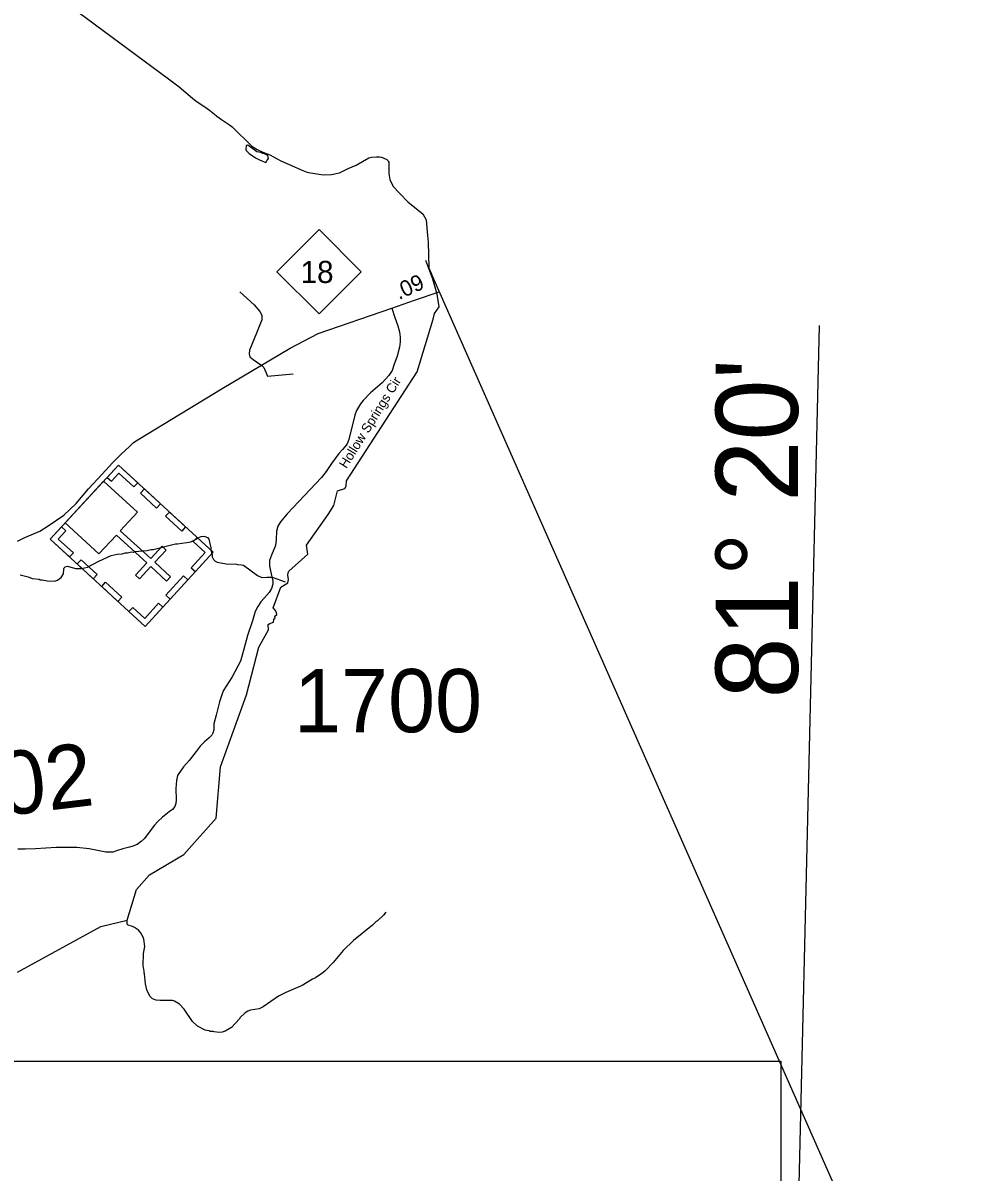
# Model space of a CAD drawing. Extents: x 1159738 to 1321356, y 736314 to 882035.
# Drawn here: x 1303756 to 1311316, y 828411 to 837502 of the extents above; entities that cross this region are included whole.
import ezdxf

# ---------------------------------------------------------------- set-up
doc = ezdxf.new("R2010")
doc.units = 0
for name, color, linetype in [('Exist Boundary Political CountyLine', 7, 'Continuous'), ('Exist Cultural Church with Cemetary CELL', 7, 'Continuous'), ('Exist Hydrographic Creek Single Shore', 7, 'Continuous'), ('Exist Hydrographic Misc Water Feature', 7, 'Continuous'), ('Exist Road Non-System Type 51', 7, 'Continuous'), ('Exist Road Primary NC Attributed', 7, 'Continuous'), ('Exist Road Primary NC Mileage Hundredths English Label', 7, 'Continuous'), ('Exist Road Primary NC Shield CELL', 7, 'Continuous'), ('Exist Road Primary NC Shield Number Label', 7, 'Continuous'), ('Exist Road Secondary Mileage Hundredths English Label', 7, 'Continuous'), ('Exist Road Secondary Type 41 Attributed', 7, 'Continuous'), ('Exist Road Secondary Type 51 Label', 7, 'Continuous'), ('Exist Road Secondary Type 51 Number Label', 7, 'Continuous'), ('Map Preparation Inset Cut Line', 7, 'Continuous'), ('Map Preparation Longitude Latitude Label', 7, 'Continuous'), ('Map Preparation Longitude Latitude Lines', 7, 'Continuous')]:
    doc.layers.add(name, color=color, linetype=linetype)

msp = doc.modelspace()

# ---------------------------------------------------------------- linework, layer by layer
at = {"layer": 'Exist Boundary Political CountyLine'}
for points in [[(1303872.9, 837827.3), (1304906.9, 837061), (1304991.9, 836997.6), (1305095.9, 836907.2), (1305125.9, 836884), (1305193.9, 836840.9), (1305231.9, 836814.4), (1305270.9, 836781.4), (1305289.9, 836766.2), (1305324.9, 836739.2), (1305389.9, 836696.7), (1305409.9, 836681.2), (1305566, 836529.3)], [(1305566, 836529.3), (1305608.9, 836502), (1305651.9, 836480.4), (1305708.9, 836459.1), (1305793.9, 836412.3), (1305860.9, 836384.6), (1305969, 836335.3), (1305995, 836325.6), (1306015, 836321.1), (1306113.8, 836304.2), (1306142, 836301.4), (1306195.6, 836304.2), (1306257.7, 836318.3), (1306328.3, 836352.2), (1306390.4, 836377.6), (1306490, 836437.6), (1306513, 836441.9), (1306552, 836443.9), (1306574, 836443.6), (1306589, 836441.2), (1306603, 836436.6), (1306632, 836423.1), (1306640, 836416.4), (1306645, 836409.6), (1306649, 836402.4), (1306650.2, 836312.7), (1306655.8, 836264.6), (1306684, 836211), (1306732, 836160.1), (1306802.6, 836086.7), (1306918.3, 835993.4), (1306943.8, 835945.4), (1306954, 835822.8), (1306959, 835771.1), (1306964.8, 835566), (1307003.3, 835478.8)], [(1307003.3, 835478.8), (1310738.4, 827031), (1311316.1, 825731.7)]]:
    msp.add_lwpolyline(points, dxfattribs=at)
at = {"layer": 'Exist Cultural Church with Cemetary CELL'}
for points in [[(1305260.2, 833318.7), (1304721.4, 832732.4), (1303971.5, 833421.5), (1304510.3, 834007.9)], [(1304420.9, 833910.3), (1304454.8, 833879.3), (1304514.3, 833944), (1304633.3, 833834.7), (1304663.4, 833867.4), (1304510.6, 834007.9)], [(1304393.8, 833880.9), (1304090.3, 833550.6), (1304357, 833305.5), (1304494.3, 833454.8), (1304734.4, 833234.4), (1304645.1, 833137.2), (1304677.5, 833107.4), (1304766.8, 833204.6), (1304891.1, 833090.2), (1304922.5, 833124.4), (1304798.2, 833238.8), (1304887.8, 833336.2), (1304855.4, 833366), (1304765.8, 833268.6), (1304525.7, 833489), (1304660.5, 833635.8)], [(1304716.4, 833818.7), (1304844, 833701.5), (1304813.1, 833667.9), (1304685.6, 833785.2)], [(1304914.3, 833636.7), (1305041.9, 833519.5), (1305011.1, 833486), (1304883.5, 833603.2)], [(1304061.1, 833519.1), (1304095, 833488), (1304035.4, 833423.2), (1304154.5, 833313.8), (1304124.3, 833281.1), (1303971.5, 833421.5)], [(1305132.7, 833436), (1305102, 833402.5), (1305196.8, 833315.4), (1305087, 833196), (1305119.8, 833165.8), (1305260.2, 833318.7)], [(1304215.1, 833259.4), (1304342.7, 833142.2), (1304311.8, 833108.6), (1304184.3, 833225.9)], [(1305059.7, 833100.6), (1304919.5, 832948), (1304885.9, 832978.8), (1305026.2, 833131.5)], [(1304409.2, 833080.9), (1304536.7, 832963.7), (1304505.9, 832930.1), (1304378.4, 833047.4)], [(1304593.5, 832849.5), (1304624.2, 832882.9), (1304719, 832795.8), (1304828.8, 832915.3), (1304861.6, 832885.2), (1304721.1, 832732.3)]]:
    msp.add_lwpolyline(points, close=True, dxfattribs=at)
at = {"layer": 'Exist Hydrographic Creek Single Shore'}
msp.add_lwpolyline([(1303713, 829999.2), (1304372.1, 830360.2), (1304579.6, 830409.8), (1304654, 830653.2), (1304757.1, 830769.4), (1305027, 830928), (1305284.1, 831215.1), (1305319, 831621.4), (1305524.1, 832191.8), (1305620.6, 832569.2), (1305698.6, 832704.2), (1305694.1, 832748.3), (1305707.6, 832755.9), (1305738.2, 832766.7), (1305738.6, 832787.9), (1305750.3, 832800.5), (1305748.5, 832814.4), (1305762.9, 832825.2), (1305761.6, 832840.1), (1305751.7, 832857.2), (1305734.6, 832878.3), (1305794, 833041.3), (1305828.2, 833062.4), (1305849.3, 833075.9), (1305856.6, 833102), (1305850.2, 833138.1), (1305853.4, 833155.2), (1305858.3, 833168), (1306008.3, 833303), (1305998.2, 833373.8), (1306170, 833615.9), (1306214.8, 833689), (1306244.2, 833804.8), (1306300.4, 833822.7), (1306310.7, 833841.1), (1306314.3, 833883.4), (1306874.1, 834745.8), (1307000.4, 835160.1), (1307010.5, 835205.7), (1307047.6, 835258), (1307030.7, 835358.1), (1306997.8, 835477.9), (1306941.4, 835626)], dxfattribs=at)
at = {"layer": 'Exist Hydrographic Misc Water Feature'}
for points in [[(1305697.8, 836432.5), (1305692.3, 836454.7), (1305666.7, 836469.2), (1305652.7, 836471.6), (1305636.9, 836479.9), (1305605.1, 836484.7), (1305534.2, 836536.3), (1305520.2, 836534.7), (1305517.4, 836502.7), (1305521.2, 836494.6), (1305544.8, 836472.1), (1305595.9, 836436.9), (1305627.5, 836420.2), (1305676.8, 836400.4), (1305687.5, 836418.8), (1305697.8, 836432.5)], [(1303733.2, 833141.2), (1303796.9, 833123.7), (1303828.6, 833110.9), (1303884.5, 833105.6), (1303892.4, 833101.4), (1303908.4, 833101.1), (1303948.1, 833092.2), (1304004.1, 833090.8), (1304028.3, 833098.3), (1304058.8, 833119.5), (1304077.4, 833149.1), (1304078.3, 833187.1), (1304082.6, 833195), (1304090.6, 833202.8), (1304106.8, 833208.4), (1304170.4, 833190.9), (1304218.4, 833189.8), (1304266.7, 833200.6), (1304355.8, 833248.6), (1304452.8, 833292.3), (1304501, 833303.2), (1304541, 833306.2), (1304565.2, 833313.6), (1304581.2, 833313.3), (1304613.4, 833320.5), (1304629.4, 833320.1), (1304637.4, 833323.9), (1304737.7, 833333.6), (1304769.9, 833340.8), (1304785.9, 833340.5), (1304962.8, 833384.3), (1304978.8, 833384), (1305011, 833391.2), (1305051.1, 833394.3), (1305083.2, 833401.5), (1305131.8, 833424.4), (1305139.9, 833432.1), (1305164.2, 833443.6), (1305180.3, 833445.2), (1305194.2, 833442.9), (1305214, 833434.4), (1305225.7, 833422.1), (1305242.2, 833353.8), (1305241.8, 833337.8), (1305252.9, 833297.5), (1305252.6, 833281.5), (1305262.1, 833261.3), (1305275.9, 833249), (1305291.6, 833240.6), (1305363.3, 833226.9), (1305443.3, 833225.1), (1305451.2, 833220.9), (1305483.2, 833220.1), (1305499, 833215.8), (1305609.3, 833135.2), (1305645.1, 833118.2), (1305684.7, 833122.5), (1305726, 833120.8), (1305828, 833085.3)], [(1306625.1, 830473.9), (1306606.6, 830450.3), (1306559.6, 830405.4), (1306549.4, 830399.7), (1306518.8, 830370.4), (1306370, 830247.9), (1306288.2, 830169.8), (1306210.1, 830075.7), (1306142.6, 830007.3), (1306118.1, 829987.8), (1306069.4, 829955), (1306045.1, 829943.6), (1305964, 829893.5), (1305834.7, 829838.6), (1305776.1, 829809.9), (1305656.1, 829724.7), (1305623.8, 829709.5), (1305555.5, 829699.1), (1305535.3, 829691.6), (1305513, 829676.1), (1305472.1, 829637.1), (1305468, 829629.1), (1305404.4, 829560.7), (1305355.7, 829531.8), (1305331.6, 829524.4), (1305307.5, 829522.9), (1305267.6, 829525.9), (1305259.7, 829530.1), (1305235.8, 829530.6), (1305227.8, 829534.8), (1305195.9, 829539.5), (1305136.6, 829571), (1305095.5, 829609.9), (1305031.6, 829705.4), (1304992.6, 829746.3), (1304953.1, 829769.2), (1304937.2, 829773.6), (1304841.1, 829773.8), (1304809.3, 829776.6), (1304779.5, 829787.3), (1304758, 829809.8), (1304735.1, 829858.3), (1304724.2, 829906.5), (1304718, 829986.7), (1304714.2, 829994.8), (1304714.5, 830010.7), (1304710.7, 830018.8), (1304707.4, 830050.9), (1304709.6, 830146.8), (1304718.8, 830202.6), (1304712.2, 830258.8), (1304706.5, 830274.9), (1304685.4, 830313.4), (1304669.7, 830329.8), (1304638.2, 830352.5), (1304622.5, 830360.9), (1304588.6, 830369.6), (1304578.9, 830377.9), (1304579.6, 830409.8)]]:
    msp.add_lwpolyline(points, dxfattribs=at)
at = {"layer": 'Exist Road Non-System Type 51'}
for points in [[(1305472, 835376.1), (1305585, 835274.7), (1305630.2, 835222.7), (1305644.3, 835192.5), (1305644.3, 835156.9), (1305601.9, 835050), (1305548.3, 834915.8), (1305545.4, 834888.3), (1305551.1, 834863.7), (1305576.5, 834841.8), (1305644.2, 834795)], [(1305644.2, 834795), (1305660, 834778.8), (1305669.7, 834759.6), (1305689.5, 834710.2)], [(1305689.5, 834710.2), (1305893.7, 834729.1)]]:
    msp.add_lwpolyline(points, dxfattribs=at)
at = {"layer": 'Exist Road Primary NC Attributed'}
for points in [[(1306671.7, 835248.6), (1306851.7, 835312.5), (1307048.4, 835376.9)], [(1303712.8, 833407.2), (1303769.7, 833435.4), (1303889.6, 833485.6), (1303955.6, 833527.8), (1304079.9, 833612.7), (1304175.9, 833703.2), (1304274.7, 833821), (1304382, 833936.1), (1304463.9, 834025.1), (1304531.7, 834093.7), (1304599.5, 834153.9), (1304630.5, 834185.5), (1304672.9, 834212.9), (1305331.3, 834612.2), (1305867.8, 834932.6), (1306091.1, 835047.9), (1306671.7, 835248.6)]]:
    msp.add_lwpolyline(points, dxfattribs=at)
at = {"layer": 'Exist Road Primary NC Shield CELL'}
msp.add_lwpolyline([(1305764.5, 835536.6), (1306097.5, 835869.6), (1306430.5, 835536.6), (1306097.5, 835203.6)], close=True, dxfattribs=at)
at = {"layer": 'Exist Road Secondary Type 41 Attributed'}
msp.add_lwpolyline([(1306671.7, 835248.6), (1306696.9, 835173.9), (1306721.2, 835109.1), (1306733.8, 835061.4), (1306738.3, 835019.9), (1306739.2, 834983), (1306734.7, 834940.7), (1306714, 834869.6), (1306689.7, 834797.6), (1306674.4, 834754.4), (1306650.1, 834715.7), (1306596.1, 834659), (1306505.2, 834578.8), (1306445.3, 834518.1), (1306425.5, 834491.1), (1306394, 834438), (1306379.6, 834401.1), (1306333.3, 834208.7), (1306318.4, 834175.5), (1306299.9, 834150.8), (1306282.5, 834132), (1306253.1, 834099.9), (1306194.9, 834019.7), (1306154.5, 833957.7), (1306117.2, 833909.1), (1305844.8, 833620.9), (1305791.1, 833557.9), (1305771.3, 833525), (1305760, 833483.9), (1305757.2, 833415.4), (1305751.6, 833371.6), (1305720.5, 833294.8), (1305706.4, 833253.7), (1305704.9, 833235.7), (1305706.2, 833207.4), (1305717.7, 833148.2), (1305732.8, 833090.8), (1305730.5, 833066), (1305720.6, 833033.2), (1305701.7, 833000.3), (1305662.1, 832954.9), (1305636.4, 832926.5), (1305614.4, 832890.5), (1305592.3, 832851.3), (1305570.9, 832775.5), (1305532, 832660), (1305503.1, 832552.2), (1305474.8, 832456.3), (1305410.9, 832333.7), (1305339.3, 832222), (1305311.1, 832137), (1305282.8, 832030.2), (1305266.5, 831961.5), (1305264.2, 831914.2), (1305257.9, 831888.6), (1305249.4, 831871.9), (1305229.6, 831852.5), (1305192.6, 831820.1), (1305156.2, 831785.5), (1305124.7, 831743.6), (1305070.2, 831672.1), (1305024.3, 831621.2), (1305002.7, 831587), (1304988.7, 831569.4), (1304978.8, 831552.3), (1304969.4, 831513.6), (1304964.4, 831449.7), (1304967.6, 831360.6), (1304964.9, 831331.8), (1304956.3, 831308.4), (1304937.4, 831285), (1304912.7, 831265.2), (1304859.1, 831223.3), (1304823.1, 831190.4), (1304794.7, 831159.8), (1304746.1, 831094.1), (1304716.4, 831054.5), (1304690.8, 831031.1), (1304658.8, 831009), (1304625.5, 830995.5), (1304598.5, 830987), (1304546.3, 830974.4), (1304494.5, 830957.3), (1304467.1, 830948.7), (1304410.3, 830946.4), (1304280.4, 830973.8), (1304181.5, 830984.7), (1304017.8, 830984.7), (1303855.4, 830972.6), (1303773.9, 830971.2), (1303715.8, 830971.2)], dxfattribs=at)
at = {"layer": 'Map Preparation Inset Cut Line'}
msp.add_lwpolyline([(1261974.5, 811005.5), (1261974.5, 820370.5), (1275065, 820370.5), (1275065, 829295.5), (1309748.5, 829295.5), (1309748.5, 816385.3), (1289258, 816385.3), (1289258, 811005.5)], close=True, dxfattribs=at)
at = {"layer": 'Map Preparation Longitude Latitude Lines'}
msp.add_line((1309874.9, 827478.3), (1310054.3, 835110.6), dxfattribs=at)

# ---------------------------------------------------------------- texts
at = {"layer": 'Exist Road Primary NC Mileage Hundredths English Label'}
msp.add_text('.09', height=125, rotation=24.59319, dxfattribs=at).set_placement((1306729.3, 835312.3))
at = {"layer": 'Exist Road Primary NC Shield Number Label'}
msp.add_text('18', height=175, dxfattribs=at).set_placement((1305951.6, 835446.9))
at = {"layer": 'Exist Road Secondary Mileage Hundredths English Label'}
msp.add_text('2.02', height=500, rotation=6.93435, dxfattribs=at).set_placement((1303039.7, 831164.4))
at = {"layer": 'Exist Road Secondary Type 51 Label'}
msp.add_text('Hollow Springs Cir', height=75, rotation=58.0506, dxfattribs=at).set_placement((1306313.7, 833975.3))
at = {"layer": 'Exist Road Secondary Type 51 Number Label'}
msp.add_text('1700', height=500, dxfattribs=at).set_placement((1305899.2, 831895.4))
at = {"layer": 'Map Preparation Longitude Latitude Label'}
msp.add_text("81° 20'", height=650, rotation=90, dxfattribs=at).set_placement((1309883.8, 832161.9))

doc.saveas('drawing.dxf')
